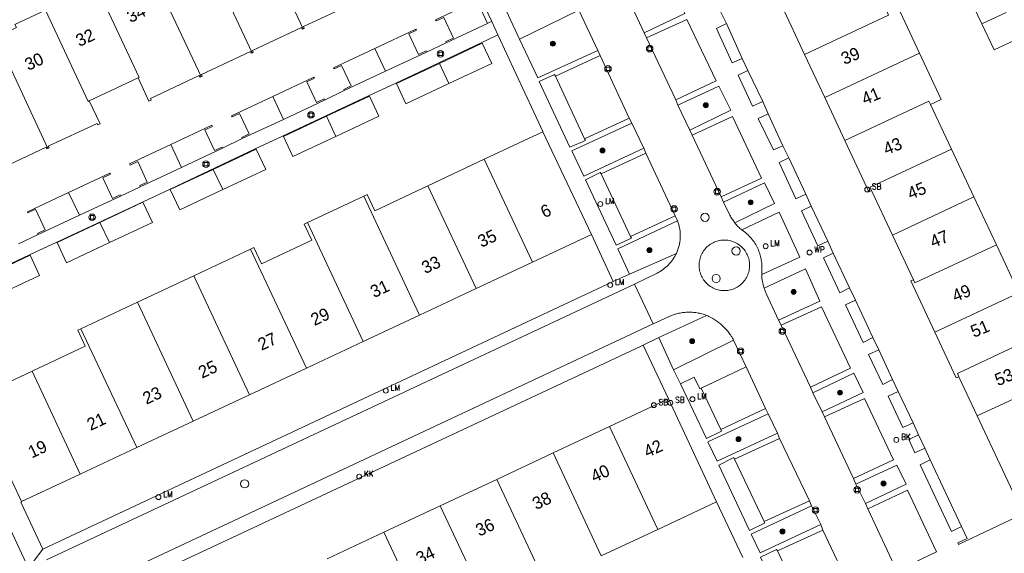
# Model space of a CAD drawing. Header units: metres. Extents: x 138165 to 154469, y 480134 to 494189.
# Tile 544 of 656: x 146569 to 146669, y 486782 to 486836. Entities that reach past the tile are written whole.
import ezdxf

# ---------------------------------------------------------------- set-up
doc = ezdxf.new("R2010")
doc.units = ezdxf.units.M
doc.header["$LTSCALE"] = 0.001
doc.header["$MEASUREMENT"] = 0
for name, color, linetype, lineweight in [('Level 5', 7, 'Continuous', 0), ('TOP-L-topo objecten punt', 7, 'Continuous', 0), ('TOP-L-topo objecten vlak', 7, 'Continuous', 0), ('TOP-T-topo huisnummering naamgeving', 7, 'Continuous', 0)]:
    doc.layers.add(name, color=color, linetype=linetype, lineweight=lineweight)
doc.styles.add('Style-INTL_ISO', font='INTL_ISO.shx')
doc.styles.add('Style-STANDARD', font='STANDARD.shx')

# ---------------------------------------------------------------- blocks, each defined once
blk = doc.blocks.new('24')
at = {"layer": 'TOP-L-topo objecten punt', "color": 7, "linetype": 'Continuous', "lineweight": 0}
for radius in [0.025, 0.0182, 0.0115, 0.005]:
    blk.add_circle((0, 0), radius, dxfattribs=at)
blk = doc.blocks.new('39')
at = {"layer": 'TOP-L-topo objecten punt', "color": 7, "linetype": 'Continuous', "lineweight": 0}
for p, q in [((0.0175, 0.0175), (-0.0175, 0.0175)), ((-0.0175, 0.0175), (-0.0175, -0.0175)), ((0.0175, 0.0175), (0.0175, -0.0175)), ((0.0175, -0.0175), (-0.0175, -0.0175))]:
    blk.add_line(p, q, dxfattribs=at)
blk.add_circle((0, 0), 0.0332, dxfattribs=at)
blk = doc.blocks.new('*U13')
at = {"layer": 'Level 5', "color": 7, "linetype": 'Continuous', "lineweight": 0}
blk.add_circle((0, 0), 0.0415, dxfattribs=at)
blk = doc.blocks.new('150')
at = {"layer": 'Level 5', "color": 7, "linetype": 'Continuous', "lineweight": 0}
blk.add_blockref('*U13', (0, 0), dxfattribs=at)
blk = doc.blocks.new('72')
at = {"layer": 'TOP-L-topo objecten punt', "color": 7, "linetype": 'Continuous', "lineweight": 0}
blk.add_circle((0, 0), 0.025, dxfattribs=at)
at = {"layer": 'TOP-L-topo objecten punt', "color": 7, "linetype": 'Continuous', "lineweight": 0, "style": 'Style-STANDARD'}
blk.add_text('BK', height=0.06, dxfattribs=at).set_placement((0.0483, 0))
blk = doc.blocks.new('73')
at = {"layer": 'TOP-L-topo objecten punt', "color": 7, "linetype": 'Continuous', "lineweight": 0}
blk.add_circle((0, 0), 0.025, dxfattribs=at)
at = {"layer": 'TOP-L-topo objecten punt', "color": 7, "linetype": 'Continuous', "lineweight": 0, "style": 'Style-STANDARD'}
blk.add_text('WP', height=0.06, dxfattribs=at).set_placement((0.0483, 0))
blk = doc.blocks.new('16')
at = {"layer": 'TOP-L-topo objecten punt', "color": 7, "linetype": 'Continuous', "lineweight": 0}
blk.add_circle((0, 0), 0.025, dxfattribs=at)
at = {"layer": 'TOP-L-topo objecten punt', "color": 7, "linetype": 'Continuous', "lineweight": 0, "style": 'Style-STANDARD'}
blk.add_text('LM', height=0.06, dxfattribs=at).set_placement((0.0483, 0))
blk = doc.blocks.new('119')
at = {"layer": 'TOP-L-topo objecten punt', "color": 7, "linetype": 'Continuous', "lineweight": 0}
blk.add_circle((0, 0), 0.025, dxfattribs=at)
at = {"layer": 'TOP-L-topo objecten punt', "color": 7, "linetype": 'Continuous', "lineweight": 0, "style": 'Style-STANDARD'}
blk.add_text('KK', height=0.06, dxfattribs=at).set_placement((0.0483, 0))
blk = doc.blocks.new('175')
at = {"layer": 'TOP-L-topo objecten punt', "color": 7, "linetype": 'Continuous', "lineweight": 0}
blk.add_circle((0, 0), 0.025, dxfattribs=at)
at = {"layer": 'TOP-L-topo objecten punt', "color": 7, "linetype": 'Continuous', "lineweight": 0, "style": 'Style-STANDARD'}
blk.add_text('SB', height=0.06, dxfattribs=at).set_placement((0.0483, 0))

msp = doc.modelspace()

# ---------------------------------------------------------------- linework, layer by layer
at = {"layer": 'TOP-L-topo objecten vlak', "flags": 128}
for points in [[(146606.177, 486858.973), (146608.537, 486853.912), (146613.94, 486842.365), (146617.123, 486835.625)], [(146598.058, 486834.881), (146592.643, 486846.435)], [(146587.481, 486844.016), (146592.896, 486832.462)], [(146629.886, 486840.125), (146634.034, 486842.089), (146636.645, 486836.418), (146632.533, 486834.476)], [(146587.735, 486830.043), (146582.32, 486841.597)], [(146632.533, 486834.476), (146629.886, 486840.125)], [(146577.159, 486839.178), (146581.479, 486829.96), (146581.37, 486829.909)], [(146598.058, 486834.881), (146598.166, 486834.932), (146598.09, 486835.095), (146603.034, 486837.412), (146603.11, 486837.249), (146603.328, 486837.351), (146602.233, 486839.687)], [(146617.468, 486839.142), (146619.919, 486833.833)], [(146667.891, 486839.162), (146665.432, 486838.009), (146666.668, 486835.372)], [(146616.688, 486835.425), (146615.605, 486837.734), (146611.44, 486835.782), (146611.493, 486835.669), (146612.263, 486836.029), (146613.239, 486833.947), (146612.469, 486833.586), (146612.522, 486833.473)], [(146646.481, 486837.127), (146648.751, 486832.282)], [(146660.371, 486832.421), (146658.177, 486837.103), (146657.09, 486836.593)], [(146571.998, 486836.759), (146568.916, 486835.315), (146569.056, 486835.016), (146567.275, 486834.181), (146567.135, 486834.48), (146566.836, 486834.34)], [(146571.998, 486836.759), (146576.318, 486827.541), (146576.426, 486827.592)], [(146619.919, 486833.833), (146625.94, 486836.746)], [(146625.94, 486836.746), (146627.857, 486832.697)], [(146640.862, 486835.419), (146640.254, 486836.641)], [(146648.751, 486832.282), (146657.245, 486836.263), (146657.09, 486836.593)], [(146666.668, 486835.372), (146669.127, 486836.525)], [(146592.896, 486832.462), (146593.005, 486832.513), (146592.929, 486832.676), (146597.873, 486834.993), (146597.949, 486834.83), (146598.058, 486834.881)], [(146616.688, 486835.425), (146612.522, 486833.473)], [(146617.123, 486835.625), (146616.93, 486835.542), (146616.688, 486835.425)], [(146617.725, 486834.266), (146617.123, 486835.625)], [(146635.727, 486827.71), (146639.793, 486829.613), (146636.844, 486835.817), (146632.777, 486833.967)], [(146642.447, 486831.877), (146641.415, 486831.436), (146639.831, 486834.914), (146640.862, 486835.419)], [(146640.862, 486835.419), (146642.447, 486831.877)], [(146666.668, 486835.372), (146667.903, 486832.736), (146670.363, 486833.888)], [(146560.303, 486807.269), (146561.713, 486807.927), (146570.396, 486812.01), (146573.09, 486813.27), (146584.524, 486818.632), (146593.212, 486822.725), (146595.966, 486824.012), (146604.657, 486828.095), (146607.366, 486829.361), (146616.06, 486833.459), (146617.527, 486834.171), (146617.725, 486834.266)], [(146566.836, 486834.34), (146572.251, 486822.786)], [(146610.534, 486832.53), (146610.481, 486832.643), (146609.712, 486832.283), (146608.736, 486834.365), (146609.505, 486834.726), (146609.452, 486834.839), (146605.287, 486832.887)], [(146617.725, 486834.266), (146622.27, 486824.493), (146622.288, 486824.455)], [(146632.777, 486833.967), (146632.533, 486834.476)], [(146612.522, 486833.473), (146610.534, 486832.53)], [(146612.774, 486829.339), (146617.121, 486831.376), (146616.166, 486833.413), (146611.82, 486831.376)], [(146627.857, 486832.697), (146621.793, 486829.917), (146619.919, 486833.833)], [(146632.777, 486833.967), (146635.727, 486827.71)], [(146570.283, 486780.327), (146545.83, 486832.743)], [(146587.735, 486830.043), (146587.844, 486830.094), (146587.767, 486830.257), (146592.711, 486832.574), (146592.788, 486832.411), (146592.896, 486832.462)], [(146605.287, 486832.887), (146601.122, 486830.935), (146601.175, 486830.822), (146601.944, 486831.183), (146602.921, 486829.1), (146602.151, 486828.739), (146602.204, 486828.626)], [(146606.369, 486830.578), (146605.287, 486832.887)], [(146610.534, 486832.53), (146606.369, 486830.578)], [(146628.08, 486832.164), (146623.549, 486830.083)], [(146627.857, 486832.697), (146628.08, 486832.164)], [(146631.006, 486825.855), (146628.08, 486832.164)], [(146648.751, 486832.282), (146650.791, 486827.931)], [(146650.791, 486827.931), (146660.371, 486832.421)], [(146661.478, 486827.231), (146662.565, 486827.74), (146660.371, 486832.421)], [(146611.82, 486831.376), (146607.473, 486829.339), (146608.428, 486827.302), (146612.774, 486829.339)], [(146611.82, 486831.376), (146612.774, 486829.339)], [(146642.997, 486830.671), (146642.447, 486831.877)], [(146581.37, 486829.909), (146582.465, 486827.573), (146582.683, 486827.675), (146582.606, 486827.838), (146587.55, 486830.155), (146587.626, 486829.992), (146587.735, 486830.043)], [(146606.369, 486830.578), (146602.204, 486828.626)], [(146626.509, 486823.76), (146626.609, 486823.586), (146625.022, 486822.904), (146621.921, 486829.555), (146623.479, 486830.251), (146623.549, 486830.083)], [(146623.549, 486830.083), (146626.509, 486823.76)], [(146644.535, 486827.517), (146643.496, 486827.044), (146642.019, 486830.184), (146642.997, 486830.671)], [(146642.997, 486830.671), (146644.535, 486827.517)], [(146576.426, 486827.592), (146581.37, 486829.909)], [(146600.221, 486827.674), (146600.168, 486827.788), (146599.398, 486827.427), (146598.422, 486829.509), (146599.192, 486829.87), (146599.139, 486829.983), (146594.973, 486828.031)], [(146635.945, 486827.16), (146640.094, 486829.082), (146641.276, 486826.642), (146637.15, 486824.638)], [(146594.973, 486828.031), (146590.808, 486826.079), (146590.861, 486825.966), (146591.631, 486826.327), (146592.607, 486824.244), (146591.837, 486823.883), (146591.89, 486823.77)], [(146594.973, 486828.031), (146596.056, 486825.722)], [(146602.204, 486828.626), (146600.221, 486827.674)], [(146601.366, 486823.991), (146605.712, 486826.028), (146604.757, 486828.066), (146600.411, 486826.028)], [(146572.251, 486822.786), (146572.36, 486822.837), (146572.284, 486823), (146577.228, 486825.317), (146577.304, 486825.154), (146577.521, 486825.256), (146576.426, 486827.592)], [(146600.221, 486827.674), (146596.056, 486825.722)], [(146635.945, 486827.16), (146635.727, 486827.71)], [(146637.15, 486824.638), (146635.945, 486827.16)], [(146645.062, 486826.29), (146644.535, 486827.517)], [(146650.791, 486827.931), (146652.83, 486823.581)], [(146652.83, 486823.581), (146661.323, 486827.562), (146661.478, 486827.231)], [(146663.594, 486822.717), (146661.478, 486827.231)], [(146600.411, 486826.028), (146596.064, 486823.991), (146597.019, 486821.954), (146601.366, 486823.991)], [(146601.366, 486823.991), (146600.411, 486826.028)], [(146640.33, 486817.871), (146644.399, 486819.777), (146641.443, 486826.013), (146637.379, 486824.136)], [(146646.556, 486823.055), (146645.597, 486822.622), (146644.047, 486825.819), (146645.062, 486826.29)], [(146645.062, 486826.29), (146646.556, 486823.055)], [(146589.91, 486822.811), (146589.857, 486822.925), (146589.088, 486822.564), (146588.112, 486824.647), (146588.881, 486825.007), (146588.828, 486825.12), (146584.663, 486823.168)], [(146596.056, 486825.722), (146591.89, 486823.77)], [(146632.486, 486822.82), (146626.413, 486819.984), (146625.202, 486822.544), (146631.273, 486825.343)], [(146626.509, 486823.76), (146631.006, 486825.855)], [(146631.006, 486825.855), (146631.273, 486825.343)], [(146631.273, 486825.343), (146632.486, 486822.82)], [(146622.288, 486824.455), (146616.365, 486821.678)], [(146622.288, 486824.455), (146627.191, 486814.074)], [(146637.379, 486824.136), (146637.15, 486824.638)], [(146640.33, 486817.871), (146637.379, 486824.136)], [(146584.663, 486823.168), (146580.498, 486821.216), (146580.551, 486821.103), (146581.32, 486821.464), (146582.296, 486819.381), (146581.527, 486819.02), (146581.58, 486818.907)], [(146584.663, 486823.168), (146585.745, 486820.859)], [(146591.89, 486823.77), (146589.91, 486822.811)], [(146647.159, 486821.841), (146646.556, 486823.055)], [(146652.83, 486823.581), (146655.255, 486818.406), (146655.524, 486818.532)], [(146567.09, 486820.367), (146567.199, 486820.418), (146567.122, 486820.581), (146572.066, 486822.898), (146572.143, 486822.735), (146572.251, 486822.786)], [(146589.91, 486822.811), (146585.745, 486820.859)], [(146589.916, 486818.624), (146594.262, 486820.662), (146593.307, 486822.699), (146588.961, 486820.662)], [(146632.708, 486822.285), (146628.168, 486820.205)], [(146632.486, 486822.82), (146632.708, 486822.285)], [(146635.655, 486815.972), (146632.708, 486822.285)], [(146655.524, 486818.532), (146655.369, 486818.862), (146663.594, 486822.717)], [(146665.864, 486817.873), (146663.594, 486822.717)], [(146616.365, 486821.678), (146610.66, 486819.005)], [(146621.237, 486811.284), (146616.365, 486821.678)], [(146648.881, 486818.164), (146647.877, 486817.678), (146646.185, 486821.359), (146647.159, 486821.841)], [(146647.159, 486821.841), (146648.881, 486818.164)], [(146579.589, 486817.97), (146579.536, 486818.083), (146578.766, 486817.722), (146577.79, 486819.805), (146578.56, 486820.165), (146578.507, 486820.279), (146574.341, 486818.326)], [(146585.745, 486820.859), (146581.58, 486818.907)], [(146588.961, 486820.662), (146584.615, 486818.625), (146585.57, 486816.587), (146589.916, 486818.624)], [(146588.961, 486820.662), (146589.916, 486818.624)], [(146631.148, 486813.868), (146631.238, 486813.709), (146629.685, 486812.987), (146626.581, 486819.604), (146628.089, 486820.358), (146628.168, 486820.205)], [(146628.168, 486820.205), (146631.148, 486813.868)], [(146640.548, 486817.337), (146644.694, 486819.294), (146645.709, 486817.208), (146641.71, 486815.272)], [(146574.341, 486818.326), (146570.176, 486816.374), (146570.229, 486816.261), (146570.999, 486816.622), (146571.975, 486814.539), (146571.205, 486814.178), (146571.258, 486814.065)], [(146574.341, 486818.326), (146575.424, 486816.017)], [(146581.58, 486818.907), (146579.589, 486817.97)], [(146610.66, 486819.005), (146605.287, 486816.486), (146604.523, 486818.116), (146604.192, 486817.961)], [(146615.533, 486808.61), (146610.66, 486819.005)], [(146649.423, 486816.941), (146648.881, 486818.164)], [(146655.524, 486818.532), (146657.64, 486814.018)], [(146579.589, 486817.97), (146575.424, 486816.017)], [(146578.466, 486813.258), (146582.812, 486815.295), (146581.858, 486817.332), (146577.511, 486815.295)], [(146604.192, 486817.961), (146598.488, 486815.287)], [(146609.828, 486805.936), (146604.192, 486817.961)], [(146640.548, 486817.337), (146640.33, 486817.871)], [(146641.71, 486815.272), (146641.63, 486815.367), (146641.563, 486815.451), (146641.489, 486815.551), (146641.427, 486815.639), (146641.359, 486815.743), (146641.303, 486815.834), (146641.249, 486815.926), (146641.193, 486816.029), (146640.548, 486817.337)], [(146665.864, 486817.873), (146657.64, 486814.018)], [(146668.135, 486813.028), (146665.864, 486817.873)], [(146642.411, 486814.546), (146646.173, 486816.322), (146648.251, 486811.789), (146644.414, 486810.043)], [(146651.108, 486813.395), (146650.094, 486812.932), (146648.424, 486816.467), (146649.423, 486816.941)], [(146649.423, 486816.941), (146651.108, 486813.395)], [(146575.424, 486816.017), (146571.258, 486814.065)], [(146577.511, 486815.295), (146573.165, 486813.258), (146574.12, 486811.221), (146578.466, 486813.258)], [(146577.511, 486815.295), (146578.466, 486813.258)], [(146598.488, 486815.287), (146598.157, 486815.132), (146598.921, 486813.502), (146593.837, 486811.119), (146593.073, 486812.749), (146592.742, 486812.594)], [(146598.488, 486815.287), (146604.124, 486803.262)], [(146631.033, 486810.051), (146629.881, 486812.611), (146635.897, 486815.454)], [(146631.148, 486813.868), (146635.655, 486815.972)], [(146635.655, 486815.972), (146635.897, 486815.454)], [(146635.897, 486815.454), (146635.935, 486815.353), (146635.971, 486815.25), (146636.004, 486815.146), (146636.034, 486815.041), (146636.058, 486814.953), (146636.083, 486814.847), (146636.105, 486814.74), (146636.125, 486814.633), (146636.139, 486814.543), (146636.154, 486814.434), (146636.165, 486814.326), (146636.174, 486814.217), (146636.179, 486814.126), (146636.182, 486814.017), (146636.183, 486813.908), (146636.181, 486813.798), (146636.175, 486813.689), (146636.169, 486813.599), (146636.158, 486813.49), (146636.145, 486813.381), (146636.129, 486813.273), (146636.11, 486813.166), (146636.088, 486813.059), (146636.063, 486812.952), (146636.036, 486812.847), (146636.011, 486812.759), (146635.978, 486812.655), (146635.943, 486812.552), (146635.905, 486812.449), (146635.864, 486812.348), (146635.821, 486812.248), (146635.783, 486812.165)], [(146642.411, 486814.546), (146642.307, 486814.618), (146642.211, 486814.693), (146642.119, 486814.773), (146642.023, 486814.867), (146641.94, 486814.956), (146641.855, 486815.061), (146641.776, 486815.17), (146641.71, 486815.272)], [(146621.237, 486811.284), (146627.191, 486814.074)], [(146627.191, 486814.074), (146629.404, 486809.324)], [(146644.414, 486810.043), (146644.427, 486810.301), (146644.435, 486810.423), (146644.44, 486810.562), (146644.441, 486810.68), (146644.439, 486810.819), (146644.434, 486810.937), (146644.424, 486811.075), (146644.411, 486811.213), (146644.393, 486811.35), (146644.372, 486811.487), (146644.351, 486811.604), (146644.327, 486811.72), (146644.295, 486811.855), (146644.26, 486811.989), (146644.221, 486812.122), (146644.184, 486812.234), (146644.138, 486812.365), (146644.08, 486812.516), (146644.021, 486812.653), (146643.95, 486812.804), (146643.881, 486812.936), (146643.809, 486813.065), (146643.721, 486813.207), (146643.639, 486813.331), (146643.553, 486813.452), (146643.451, 486813.584), (146643.356, 486813.698), (146643.257, 486813.809), (146643.155, 486813.916), (146643.035, 486814.033), (146642.925, 486814.132), (146642.797, 486814.24), (146642.68, 486814.331), (146642.411, 486814.546)], [(146571.258, 486814.065), (146569.266, 486813.132)], [(146639.619, 486813.308), (146639.75, 486813.361), (146639.884, 486813.406), (146640.02, 486813.444), (146640.157, 486813.474), (146640.296, 486813.496), (146640.436, 486813.511), (146640.577, 486813.518), (146640.717, 486813.517), (146640.858, 486813.508), (146640.997, 486813.492), (146641.136, 486813.468), (146641.273, 486813.437), (146641.408, 486813.398), (146641.541, 486813.351), (146641.671, 486813.298), (146641.798, 486813.237), (146641.922, 486813.169), (146642.041, 486813.095), (146642.156, 486813.015), (146642.267, 486812.928), (146642.373, 486812.835), (146642.473, 486812.736), (146642.568, 486812.632), (146642.657, 486812.524), (146642.74, 486812.41), (146642.817, 486812.292), (146642.887, 486812.17), (146642.95, 486812.044), (146643.006, 486811.915), (146643.055, 486811.783), (146643.097, 486811.649), (146643.131, 486811.512), (146643.158, 486811.374), (146643.177, 486811.235), (146643.188, 486811.095), (146643.192, 486810.954), (146643.188, 486810.813), (146643.176, 486810.673), (146643.156, 486810.534), (146643.129, 486810.396), (146643.095, 486810.259), (146643.053, 486810.125), (146643.003, 486809.993), (146642.947, 486809.865), (146642.883, 486809.739), (146642.813, 486809.617), (146642.736, 486809.499), (146642.653, 486809.386), (146642.563, 486809.277), (146642.468, 486809.174), (146642.367, 486809.076), (146642.261, 486808.983), (146642.15, 486808.897), (146642.035, 486808.816), (146641.915, 486808.742), (146641.792, 486808.675), (146641.664, 486808.615), (146641.534, 486808.562), (146641.401, 486808.516), (146641.265, 486808.478), (146641.127, 486808.447), (146640.988, 486808.424), (146640.847, 486808.409), (146640.706, 486808.401), (146640.565, 486808.401), (146640.424, 486808.409), (146640.284, 486808.425), (146640.145, 486808.449), (146640.007, 486808.48), (146639.871, 486808.518), (146639.738, 486808.565), (146639.607, 486808.618), (146639.48, 486808.678), (146639.356, 486808.746), (146639.235, 486808.82), (146639.12, 486808.901), (146639.008, 486808.988), (146638.902, 486809.081), (146638.801, 486809.179), (146638.706, 486809.283), (146638.616, 486809.392), (146638.533, 486809.506), (146638.456, 486809.625), (146638.386, 486809.747), (146638.322, 486809.873), (146638.266, 486810.003), (146638.217, 486810.135), (146638.175, 486810.27), (146638.14, 486810.407), (146638.114, 486810.545), (146638.095, 486810.685), (146638.083, 486810.826), (146638.08, 486810.967), (146638.084, 486811.108), (146638.096, 486811.249), (146638.116, 486811.389), (146638.143, 486811.527), (146638.178, 486811.664), (146638.221, 486811.798), (146638.271, 486811.93), (146638.328, 486812.06), (146638.392, 486812.185), (146638.463, 486812.307), (146638.54, 486812.425), (146638.624, 486812.539), (146638.714, 486812.648), (146638.81, 486812.751), (146638.912, 486812.849), (146639.018, 486812.942), (146639.13, 486813.028), (146639.246, 486813.108), (146639.367, 486813.182), (146639.491, 486813.248), (146639.619, 486813.308)], [(146651.635, 486812.189), (146651.108, 486813.395)], [(146657.64, 486814.018), (146659.755, 486809.504)], [(146592.742, 486812.594), (146586.997, 486809.901)], [(146598.379, 486800.569), (146592.742, 486812.594)], [(146635.783, 486812.165), (146631.033, 486810.051)], [(146631.542, 486809.069), (146633.838, 486810.168), (146634.003, 486810.258), (146634.148, 486810.344), (146634.289, 486810.436), (146634.442, 486810.545), (146634.591, 486810.659), (146634.72, 486810.768), (146634.845, 486810.882), (146634.978, 486811.014), (146635.093, 486811.137), (146635.216, 486811.279), (146635.321, 486811.411), (146635.431, 486811.563), (146635.535, 486811.719), (146635.623, 486811.863), (146635.705, 486812.011), (146635.783, 486812.165)], [(146653.3, 486808.691), (146652.326, 486808.183), (146650.673, 486811.725), (146651.635, 486812.189)], [(146651.635, 486812.189), (146653.3, 486808.691)], [(146659.755, 486809.504), (146659.91, 486809.174), (146668.135, 486813.028)], [(146670.405, 486808.184), (146668.135, 486813.028)], [(146567.057, 486807.91), (146571.404, 486809.947), (146570.449, 486811.985), (146566.102, 486809.948)], [(146615.533, 486808.61), (146621.237, 486811.284)], [(146644.663, 486808.657), (146648.847, 486810.589), (146650.277, 486807.345), (146646.126, 486805.42)], [(146629.404, 486809.324), (146571.732, 486782.246)], [(146586.997, 486809.901), (146581.293, 486807.227)], [(146586.997, 486809.901), (146592.633, 486797.877)], [(146631.033, 486810.051), (146629.404, 486809.324)], [(146644.663, 486808.657), (146644.607, 486808.821), (146644.556, 486808.996), (146644.513, 486809.174), (146644.48, 486809.335), (146644.454, 486809.497), (146644.433, 486809.678), (146644.419, 486809.86), (146644.414, 486810.043)], [(146659.755, 486809.504), (146659.486, 486809.378), (146661.912, 486804.203)], [(146572.105, 486781.182), (146631.542, 486809.069)], [(146609.828, 486805.936), (146615.533, 486808.61)], [(146631.542, 486809.069), (146633.44, 486805.032)], [(146646.126, 486805.42), (146644.858, 486808.116), (146644.663, 486808.657)], [(146653.905, 486807.437), (146653.3, 486808.691)], [(146670.405, 486808.184), (146661.912, 486804.203)], [(146581.293, 486807.227), (146575.588, 486804.554)], [(146586.929, 486795.203), (146581.293, 486807.227)], [(146655.657, 486803.662), (146654.675, 486803.171), (146652.888, 486806.954), (146653.905, 486807.437)], [(146653.905, 486807.437), (146655.657, 486803.662)], [(146633.44, 486805.032), (146635.005, 486805.755), (146635.119, 486805.807), (146635.228, 486805.853), (146635.338, 486805.897), (146635.45, 486805.938), (146635.581, 486805.983), (146635.694, 486806.018), (146635.808, 486806.05), (146635.923, 486806.08), (146636.038, 486806.107), (146636.174, 486806.135), (146636.291, 486806.156), (146636.408, 486806.174), (146636.526, 486806.189), (146636.644, 486806.201), (146636.782, 486806.211), (146636.9, 486806.217), (146637.019, 486806.221), (146637.138, 486806.221), (146637.256, 486806.218), (146637.394, 486806.211), (146637.532, 486806.201), (146637.65, 486806.189), (146637.768, 486806.173), (146637.885, 486806.156), (146638.002, 486806.135), (146638.118, 486806.111), (146638.253, 486806.08), (146638.368, 486806.05), (146638.482, 486806.018), (146638.596, 486805.983), (146638.708, 486805.945), (146638.838, 486805.897)], [(146646.374, 486804.901), (146650.445, 486806.77), (146653.392, 486800.547), (146649.354, 486798.654)], [(146604.124, 486803.262), (146609.828, 486805.936)], [(146634.004, 486803.658), (146638.838, 486805.897)], [(146638.838, 486805.897), (146638.955, 486805.845), (146639.051, 486805.8), (146639.146, 486805.753), (146639.259, 486805.695), (146639.353, 486805.644), (146639.463, 486805.58), (146639.573, 486805.515), (146639.68, 486805.446), (146639.769, 486805.388), (146639.874, 486805.315), (146639.977, 486805.24), (146640.061, 486805.176), (146640.161, 486805.097), (146640.243, 486805.029), (146640.324, 486804.96), (146640.419, 486804.875), (146640.512, 486804.788), (146640.588, 486804.713), (146640.663, 486804.638), (146640.75, 486804.545), (146640.822, 486804.466), (146640.905, 486804.37), (146640.973, 486804.289), (146641.053, 486804.189), (146641.118, 486804.105), (146641.193, 486804.002), (146641.254, 486803.915), (146641.326, 486803.809), (146641.383, 486803.72), (146641.45, 486803.611), (146641.514, 486803.501), (146641.575, 486803.391)], [(146646.374, 486804.901), (146646.126, 486805.42)], [(146575.588, 486804.554), (146575.258, 486804.399), (146576.022, 486802.769), (146570.648, 486800.25)], [(146573.98, 486777.125), (146633.44, 486805.032)], [(146575.588, 486804.554), (146581.224, 486792.529)], [(146649.354, 486798.654), (146646.374, 486804.901)], [(146661.912, 486804.203), (146664.082, 486799.572), (146664.351, 486799.698)], [(146598.379, 486800.569), (146604.124, 486803.262)], [(146634.004, 486803.658), (146632.418, 486802.871)], [(146635.509, 486800.408), (146634.004, 486803.658)], [(146641.575, 486803.391), (146635.509, 486800.408)], [(146641.575, 486803.391), (146642.834, 486800.684)], [(146656.262, 486802.431), (146655.657, 486803.662)], [(146664.351, 486799.698), (146664.196, 486800.028), (146672.421, 486803.883)], [(146574.801, 486775.869), (146575.006, 486775.976), (146632.218, 486802.776), (146632.418, 486802.871)], [(146632.418, 486802.871), (146634.982, 486797.448)], [(146657.637, 486799.43), (146656.654, 486798.914), (146655.2, 486801.947), (146656.262, 486802.431)], [(146656.262, 486802.431), (146657.637, 486799.43)], [(146570.648, 486800.25), (146564.696, 486797.46)], [(146575.52, 486789.855), (146570.648, 486800.25)], [(146592.633, 486797.877), (146598.379, 486800.569)], [(146636.194, 486798.962), (146635.509, 486800.408)], [(146642.834, 486800.684), (146638.293, 486798.541)], [(146644.792, 486796.473), (146642.834, 486800.684)], [(146636.194, 486798.962), (146637.588, 486799.637), (146638.146, 486798.471), (146638.293, 486798.541)], [(146649.579, 486798.083), (146653.717, 486800.039), (146654.657, 486798.088), (146650.515, 486796.134)], [(146658.211, 486798.207), (146657.637, 486799.43)], [(146664.351, 486799.698), (146666.212, 486795.727)], [(146674.437, 486799.582), (146670.325, 486797.655), (146666.212, 486795.727)], [(146640.273, 486794.368), (146640.34, 486794.2), (146638.834, 486793.441), (146636.194, 486798.962)], [(146638.293, 486798.541), (146640.273, 486794.368)], [(146649.579, 486798.083), (146649.354, 486798.654)], [(146659.712, 486795.032), (146658.692, 486794.561), (146657.198, 486797.72), (146658.211, 486798.207)], [(146658.211, 486798.207), (146659.712, 486795.032)], [(146569.567, 486787.065), (146564.696, 486797.46)], [(146586.929, 486795.203), (146592.633, 486797.877)], [(146634.982, 486797.448), (146629.029, 486794.658)], [(146634.982, 486797.448), (146639.854, 486787.053)], [(146650.515, 486796.134), (146649.579, 486798.083)], [(146653.707, 486789.397), (146657.753, 486791.279), (146654.81, 486797.503), (146650.772, 486795.628)], [(146640.273, 486794.368), (146644.792, 486796.473)], [(146644.792, 486796.473), (146645.057, 486795.939)], [(146581.224, 486792.529), (146586.929, 486795.203)], [(146646.011, 486794.001), (146639.912, 486791.14), (146638.967, 486793.102), (146645.057, 486795.939)], [(146645.057, 486795.939), (146646.011, 486794.001)], [(146650.772, 486795.628), (146650.515, 486796.134)], [(146653.707, 486789.397), (146650.772, 486795.628)], [(146666.212, 486795.727), (146668.533, 486790.774), (146670.855, 486785.821)], [(146629.029, 486794.658), (146623.324, 486791.984)], [(146633.9, 486784.263), (146629.029, 486794.658)], [(146660.28, 486793.805), (146659.712, 486795.032)], [(146646.226, 486793.447), (146641.668, 486791.348)], [(146646.011, 486794.001), (146646.226, 486793.447)], [(146649.228, 486787.161), (146646.226, 486793.447)], [(146660.909, 486792.463), (146659.892, 486791.995), (146659.282, 486793.337), (146660.28, 486793.805)], [(146660.28, 486793.805), (146660.909, 486792.463)], [(146575.52, 486789.855), (146581.224, 486792.529)], [(146661.447, 486791.284), (146660.909, 486792.463)], [(146623.324, 486791.984), (146617.619, 486789.311)], [(146628.196, 486781.589), (146623.324, 486791.984)], [(146644.648, 486785.068), (146644.708, 486784.883), (146643.179, 486784.15), (146640.075, 486790.744), (146641.579, 486791.52), (146641.668, 486791.348)], [(146641.668, 486791.348), (146644.648, 486785.068)], [(146664.605, 486784.564), (146663.585, 486784.06), (146660.437, 486790.801), (146661.447, 486791.284)], [(146661.447, 486791.284), (146664.605, 486784.564)], [(146653.943, 486788.828), (146658.073, 486790.747), (146659.003, 486788.815), (146654.897, 486786.878)], [(146569.567, 486787.065), (146575.52, 486789.855)], [(146617.619, 486789.311), (146611.915, 486786.637)], [(146617.619, 486789.311), (146622.491, 486778.915)], [(146653.943, 486788.828), (146653.707, 486789.397)], [(146654.897, 486786.878), (146653.943, 486788.828)], [(146658.085, 486780.08), (146662.097, 486781.985), (146659.153, 486788.209), (146655.15, 486786.343)], [(146571.732, 486782.246), (146569.518, 486787.009), (146569.573, 486787.054), (146569.567, 486787.065)], [(146611.915, 486786.637), (146606.211, 486783.964)], [(146616.787, 486776.242), (146611.915, 486786.637)], [(146633.9, 486784.263), (146639.854, 486787.053)], [(146639.854, 486787.053), (146642.492, 486781.424)], [(146650.376, 486784.754), (146644.249, 486781.897), (146643.338, 486783.77), (146649.455, 486786.648)], [(146644.648, 486785.068), (146649.228, 486787.161)], [(146649.228, 486787.161), (146649.455, 486786.648)], [(146649.455, 486786.648), (146650.376, 486784.754)], [(146655.15, 486786.343), (146654.897, 486786.878)], [(146655.15, 486786.343), (146658.085, 486780.08)], [(146670.855, 486785.821), (146664.322, 486782.717), (146664.231, 486782.892), (146665.18, 486783.325), (146664.605, 486784.564)], [(146628.196, 486781.589), (146633.9, 486784.263)], [(146650.376, 486784.754), (146650.594, 486784.194)], [(146606.211, 486783.964), (146600.466, 486781.271)], [(146606.211, 486783.964), (146611.083, 486773.568)], [(146650.594, 486784.194), (146646.013, 486782.075)], [(146650.594, 486784.194), (146653.539, 486777.987)], [(146571.732, 486782.246), (146570.283, 486780.327)], [(146648.968, 486775.789), (146649.027, 486775.694), (146647.49, 486774.972), (146644.304, 486781.465), (146645.908, 486782.232), (146646.013, 486782.075)], [(146646.013, 486782.075), (146648.968, 486775.789)]]:
    msp.add_lwpolyline(points, dxfattribs=at)

# ---------------------------------------------------------------- block references
at = {"layer": 'TOP-L-topo objecten punt', "xscale": 10, "yscale": 10, "zscale": 10}
for name, p in [('24', (146623.305, 486833.379)), ('39', (146633.087, 486832.869)), ('39', (146611.948, 486832.347)), ('39', (146628.87, 486830.822)), ('24', (146638.756, 486827.149)), ('39', (146598.844, 486826.164)), ('24', (146628.314, 486822.577)), ('39', (146588.227, 486821.199)), ('175', (146655.076, 486818.63)), ('39', (146639.902, 486818.407)), ('16', (146628.094, 486817.162)), ('24', (146643.298, 486817.33)), ('39', (146576.713, 486815.816)), ('39', (146635.551, 486816.66)), ('150', (146638.688, 486815.808)), ('16', (146644.808, 486812.89)), ('24', (146633.058, 486812.495)), ('150', (146641.824, 486812.416)), ('73', (146649.252, 486812.255)), ('16', (146629.098, 486808.974)), ('150', (146639.808, 486809.632)), ('24', (146647.644, 486808.276)), ('39', (146646.497, 486804.299)), ('24', (146637.384, 486803.29)), ('39', (146642.282, 486802.277)), ('16', (146606.404, 486798.286)), ('24', (146652.326, 486798.083)), ('175', (146633.507, 486796.821)), ('175', (146635.178, 486797.054)), ('16', (146637.411, 486797.423)), ('24', (146642.066, 486793.379)), ('72', (146658.026, 486793.305)), ('119', (146603.715, 486789.59)), ('150', (146592.144, 486788.864)), ('39', (146654.056, 486788.256)), ('24', (146656.732, 486788.891)), ('16', (146583.421, 486787.523)), ('39', (146649.855, 486786.192)), ('24', (146646.504, 486784.055))]:
    msp.add_blockref(name, p, dxfattribs=at)

# ---------------------------------------------------------------- texts
at = {"layer": 'TOP-T-topo huisnummering naamgeving', "style": 'Style-INTL_ISO'}
for s, rotation, p in [('34', 25.1, (146580.59, 486835.452)), ('32', 25.1, (146575.427, 486833.032)), ('39', 22.6, (146652.76, 486831.215)), ('30', 25.1, (146570.266, 486830.613)), ('41', 22.6, (146654.832, 486827.154)), ('43', 22.6, (146657.023, 486822.082)), ('45', 22.6, (146659.462, 486817.577)), ('6', 25.1, (146622.433, 486815.709)), ('35', 25.1, (146616.069, 486812.726)), ('47', 22.6, (146661.745, 486812.707)), ('33', 25.1, (146610.393, 486810.067)), ('31', 25.1, (146605.215, 486807.639)), ('49', 22.6, (146663.985, 486807.228)), ('29', 25.1, (146599.185, 486804.812)), ('51', 22.6, (146665.86, 486803.625)), ('27', 25.1, (146593.841, 486802.308)), ('25', 25.1, (146587.824, 486799.488)), ('53', 22.6, (146668.295, 486798.731)), ('23', 25.1, (146582.196, 486796.85)), ('21', 25.1, (146576.556, 486794.206)), ('19', 25.1, (146570.612, 486791.421)), ('42', 25.1, (146632.854, 486791.481)), ('40', 25.1, (146627.494, 486788.969)), ('38', 25.1, (146621.597, 486786.206)), ('36', 25.1, (146615.854, 486783.514)), ('34', 25.1, (146609.828, 486780.69))]:
    msp.add_text(s, height=1.25, rotation=rotation, dxfattribs=at).set_placement(p)

doc.saveas('drawing.dxf')
